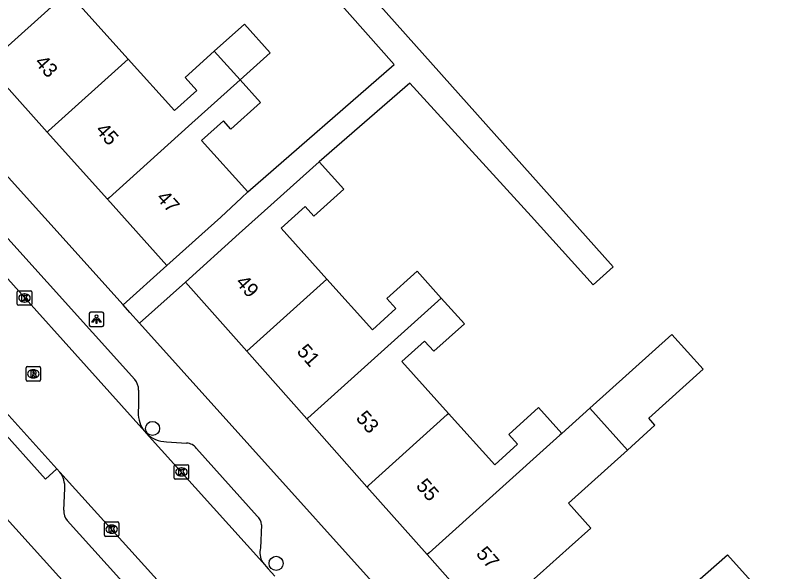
# Model space of a CAD drawing. Extents: x 158352 to 159489, y 383828 to 384597.
# Drawn here: x 159120.2 to 159172.8, y 384150.4 to 384188.9 of the extents above; entities that cross this region are included whole.
import ezdxf

# ---------------------------------------------------------------- set-up
doc = ezdxf.new("R2010")
doc.units = 0
for name, color, linetype in [('IMGEO_Boom', 7, 'Continuous'), ('IMGEO_Kolk', 7, 'Continuous'), ('IMGEO_Lichtpunt', 7, 'Continuous'), ('IMGEO_Pand', 7, 'Continuous'), ('IMGEO_Pand_nummerreeks', 7, 'Continuous'), ('IMGEO_Rijbaan_lokaal_open', 7, 'Continuous'), ('IMGEO_Rioolput', 7, 'Continuous'), ('IMGEO_Voetpad_open', 7, 'Continuous')]:
    doc.layers.add(name, color=color, linetype=linetype)

msp = doc.modelspace()

# ---------------------------------------------------------------- linework, layer by layer
at = {"layer": 'IMGEO_Boom'}
for centre in [(159129.681, 384160.281), (159138.225, 384150.951)]:
    msp.add_circle(centre, 0.489, dxfattribs=at)
at = {"layer": 'IMGEO_Kolk'}
for p, q in [((159120.327, 384168.879), (159120.327, 384169.731)), ((159120.402, 384169.805), (159121.254, 384169.805)), ((159121.328, 384169.731), (159121.328, 384168.879)), ((159120.815, 384169.585), (159120.84, 384169.585)), ((159121.254, 384168.805), (159120.402, 384168.805)), ((159120.838, 384169.025), (159120.813, 384169.025)), ((159131.177, 384156.847), (159131.177, 384157.699)), ((159131.252, 384157.773), (159132.104, 384157.773)), ((159132.178, 384157.699), (159132.178, 384156.847)), ((159131.665, 384157.553), (159131.69, 384157.553)), ((159132.104, 384156.773), (159131.252, 384156.773)), ((159131.688, 384156.993), (159131.663, 384156.993)), ((159126.356, 384152.891), (159126.356, 384153.743)), ((159126.431, 384153.817), (159127.283, 384153.817)), ((159126.844, 384153.597), (159126.869, 384153.597)), ((159127.357, 384153.743), (159127.357, 384152.891)), ((159126.867, 384153.037), (159126.842, 384153.037)), ((159127.283, 384152.817), (159126.431, 384152.817))]:
    msp.add_line(p, q, dxfattribs=at)
for points in [[(159120.327, 384168.879), (159120.327, 384169.731)], [(159120.402, 384169.805), (159121.254, 384169.805)], [(159121.328, 384169.731), (159121.328, 384168.879)], [(159120.648, 384169.505), (159120.771, 384169.505), (159120.771, 384169.354), (159120.901, 384169.505), (159121.065, 384169.505), (159120.919, 384169.354), (159121.072, 384169.105), (159120.92, 384169.105), (159120.835, 384169.269), (159120.771, 384169.202), (159120.771, 384169.105), (159120.648, 384169.105), (159120.648, 384169.505)], [(159121.254, 384168.805), (159120.402, 384168.805)], [(159131.177, 384156.847), (159131.177, 384157.699)], [(159131.252, 384157.773), (159132.104, 384157.773)], [(159132.178, 384157.699), (159132.178, 384156.847)], [(159131.498, 384157.473), (159131.621, 384157.473), (159131.621, 384157.322), (159131.751, 384157.473), (159131.915, 384157.473), (159131.769, 384157.322), (159131.922, 384157.073), (159131.77, 384157.073), (159131.685, 384157.237), (159131.621, 384157.17), (159131.621, 384157.073), (159131.498, 384157.073), (159131.498, 384157.473)], [(159132.104, 384156.773), (159131.252, 384156.773)], [(159126.356, 384152.891), (159126.356, 384153.743)], [(159126.431, 384153.817), (159127.283, 384153.817)], [(159126.677, 384153.517), (159126.8, 384153.517), (159126.8, 384153.366), (159126.93, 384153.517), (159127.094, 384153.517), (159126.948, 384153.366), (159127.101, 384153.117), (159126.949, 384153.117), (159126.864, 384153.281), (159126.8, 384153.214), (159126.8, 384153.117), (159126.677, 384153.117), (159126.677, 384153.517)], [(159127.357, 384153.743), (159127.357, 384152.891)], [(159127.283, 384152.817), (159126.431, 384152.817)]]:
    msp.add_lwpolyline(points, dxfattribs=at)
for centre, start, end in [((159120.404, 384169.729), 91.552, 178.448), ((159120.404, 384169.729), 91.552, 178.448), ((159121.252, 384169.729), 1.552, 88.448), ((159121.252, 384169.729), 1.552, 88.448), ((159120.404, 384168.881), 181.552, 268.448), ((159120.404, 384168.881), 181.552, 268.448), ((159121.252, 384168.881), 271.552, 358.448), ((159121.252, 384168.881), 271.552, 358.448), ((159131.254, 384157.697), 91.552, 178.448), ((159131.254, 384157.697), 91.552, 178.448), ((159132.102, 384157.697), 1.552, 88.448), ((159132.102, 384157.697), 1.552, 88.448), ((159131.254, 384156.849), 181.552, 268.448), ((159131.254, 384156.849), 181.552, 268.448), ((159132.102, 384156.849), 271.552, 358.448), ((159132.102, 384156.849), 271.552, 358.448), ((159126.433, 384153.741), 91.552, 178.448), ((159126.433, 384153.741), 91.552, 178.448), ((159127.281, 384153.741), 1.552, 88.448), ((159127.281, 384153.741), 1.552, 88.448), ((159126.433, 384152.893), 181.552, 268.448), ((159126.433, 384152.893), 181.552, 268.448), ((159127.281, 384152.893), 271.552, 358.448), ((159127.281, 384152.893), 271.552, 358.448)]:
    msp.add_arc(centre, 0.0765, start, end, dxfattribs=at)
for centre, major_axis, ratio, start_param, end_param in [((159120.814, 384169.305), (-0.387, 0.002), 0.722429, 4.712389, 7.853982), ((159120.839, 384169.305), (-0.39, 0.002), 0.717154, 1.570796, 4.712389), ((159131.664, 384157.273), (-0.387, 0.002), 0.722429, 4.712389, 7.853982), ((159131.689, 384157.273), (-0.39, 0.002), 0.717154, 1.570796, 4.712389), ((159126.843, 384153.317), (-0.387, 0.002), 0.722429, 4.712389, 7.853982), ((159126.868, 384153.317), (-0.39, 0.002), 0.717154, 1.570796, 4.712389)]:
    msp.add_ellipse(centre, major_axis=major_axis, ratio=ratio, start_param=start_param, end_param=end_param, dxfattribs=at)
at = {"layer": 'IMGEO_Lichtpunt'}
for p, q in [((159125.306, 384168.237), (159125.306, 384167.43)), ((159125.306, 384168.237), (159125.306, 384167.43)), ((159126.208, 384168.332), (159125.4, 384168.332)), ((159126.208, 384168.332), (159125.4, 384168.332)), ((159126.302, 384167.43), (159126.302, 384168.237)), ((159126.302, 384167.43), (159126.302, 384168.237)), ((159125.4, 384167.336), (159126.208, 384167.336)), ((159125.4, 384167.336), (159126.208, 384167.336))]:
    msp.add_line(p, q, dxfattribs=at)
for points in [[(159125.68, 384167.901), (159125.719, 384167.873), (159125.531, 384167.611), (159125.493, 384167.638), (159125.68, 384167.901)], [(159125.782, 384167.853), (159125.829, 384167.853), (159125.829, 384167.531), (159125.782, 384167.531), (159125.782, 384167.853)], [(159125.892, 384167.873), (159125.93, 384167.9), (159126.117, 384167.638), (159126.078, 384167.61), (159125.892, 384167.873)]]:
    msp.add_lwpolyline(points, dxfattribs=at)
msp.add_circle((159125.805, 384168.035), 0.0994, dxfattribs=at)
for centre, start, end in [((159125.4, 384168.237), 90, 180), ((159125.4, 384168.237), 90, 180), ((159126.208, 384168.237), 0, 90), ((159126.208, 384168.237), 0, 90), ((159125.4, 384167.43), 180, 270), ((159125.4, 384167.43), 180, 270), ((159126.208, 384167.43), 270, 0), ((159126.208, 384167.43), 270, 360)]:
    msp.add_arc(centre, 0.0946, start, end, dxfattribs=at)
at = {"layer": 'IMGEO_Pand'}
for points in [[(159118.218, 384185.42), (159118.32, 384185.512), (159127.443, 384193.723)], [(159127.443, 384193.723), (159128.919, 384192.083), (159126.841, 384190.213), (159126.199, 384190.926), (159124.654, 384189.536), (159127.997, 384185.821)], [(159135.74, 384184.388), (159137.819, 384186.259), (159136.032, 384188.245), (159133.953, 384186.374)], [(159127.997, 384185.821), (159131.2, 384182.262), (159132.742, 384183.649), (159131.929, 384184.553), (159133.953, 384186.374)], [(159133.953, 384186.374), (159135.74, 384184.388)], [(159127.997, 384185.821), (159122.497, 384180.871), (159122.39, 384180.775)], [(159122.39, 384180.775), (159118.218, 384185.42)], [(159135.74, 384184.388), (159132.174, 384181.179), (159126.673, 384176.23), (159126.561, 384176.13)], [(159135.74, 384184.388), (159137.144, 384182.828), (159135.098, 384180.987), (159134.58, 384181.563), (159133.06, 384180.195), (159136.262, 384176.635)], [(159126.561, 384176.13), (159122.39, 384180.775)], [(159141.204, 384178.727), (159137.432, 384175.332), (159135.677, 384173.753), (159131.96, 384170.408)], [(159141.204, 384178.727), (159142.911, 384176.83), (159140.838, 384174.964), (159140.244, 384175.624), (159138.574, 384174.121), (159141.732, 384170.613)], [(159130.677, 384171.547), (159134.394, 384174.893), (159135.825, 384176.229), (159136.262, 384176.635)], [(159130.677, 384171.547), (159126.561, 384176.13)], [(159141.732, 384170.613), (159144.887, 384167.107), (159146.508, 384168.566), (159145.879, 384169.264), (159147.977, 384171.151), (159149.643, 384169.3)], [(159136.194, 384165.628), (159131.96, 384170.408)], [(159136.194, 384165.628), (159141.732, 384170.613)], [(159149.643, 384169.3), (159140.424, 384161.004), (159140.349, 384160.937)], [(159149.643, 384169.3), (159151.241, 384167.525), (159149.121, 384165.617), (159148.484, 384166.324), (159146.915, 384164.912), (159150.146, 384161.322)], [(159162.518, 384158.785), (159164.422, 384160.498), (159163.986, 384160.982), (159167.753, 384164.372), (159165.584, 384166.782), (159159.913, 384161.68)], [(159140.349, 384160.937), (159136.194, 384165.628)], [(159144.505, 384156.246), (159144.616, 384156.346), (159150.062, 384161.247), (159150.146, 384161.322)], [(159150.146, 384161.322), (159153.339, 384157.775), (159154.917, 384159.194), (159154.308, 384159.871), (159156.369, 384161.726), (159157.978, 384159.939)], [(159157.978, 384159.939), (159159.913, 384161.68)], [(159159.913, 384161.68), (159162.518, 384158.785)], [(159144.505, 384156.246), (159140.349, 384160.937)], [(159157.978, 384159.939), (159157.833, 384159.808), (159148.808, 384151.687), (159148.66, 384151.554)], [(159162.518, 384158.785), (159158.436, 384155.112), (159159.988, 384153.376), (159158.494, 384152.039), (159156.486, 384150.261), (159152.742, 384146.946), (159148.66, 384151.554)], [(159148.66, 384151.554), (159144.505, 384156.246)], [(159171.084, 384149.722), (159185.601, 384133.513), (159187.066, 384134.826), (159189.395, 384136.913), (159192.68, 384133.274), (159190.36, 384131.205), (159188.883, 384129.887), (159203.524, 384113.671), (159205.104, 384111.921), (159200.019, 384107.346), (159196.302, 384104.001), (159194.252, 384106.255), (159193.059, 384105.174), (159161.487, 384140.229), (159162.686, 384141.276), (159160.544, 384143.714), (159164.298, 384147.018), (159169.448, 384151.549), (159171.084, 384149.722)]]:
    msp.add_lwpolyline(points, dxfattribs=at)
at = {"layer": 'IMGEO_Rijbaan_lokaal_open'}
for points in [[(159116.013, 384174.683), (159129.144, 384160.063)], [(159123.06, 384157.482), (159116.392, 384164.857)], [(159129.144, 384160.063), (159129.243, 384159.954)], [(159129.243, 384159.954), (159137.275, 384151.031)], [(159123.264, 384157.258), (159123.06, 384157.482)], [(159164.461, 384111.685), (159123.264, 384157.258)], [(159137.275, 384151.031), (159137.681, 384150.579), (159138.144, 384150.063)]]:
    msp.add_lwpolyline(points, dxfattribs=at)
at = {"layer": 'IMGEO_Rioolput'}
for p, q in [((159120.937, 384163.632), (159120.937, 384164.484)), ((159121.012, 384164.558), (159121.864, 384164.558)), ((159121.938, 384164.484), (159121.938, 384163.632)), ((159121.425, 384164.338), (159121.45, 384164.338)), ((159121.864, 384163.558), (159121.012, 384163.558)), ((159121.448, 384163.778), (159121.423, 384163.778))]:
    msp.add_line(p, q, dxfattribs=at)
for points in [[(159120.937, 384163.632), (159120.937, 384164.484)], [(159121.012, 384164.558), (159121.864, 384164.558)], [(159121.938, 384164.484), (159121.938, 384163.632)], [(159121.526, 384164.256), (159121.274, 384164.258), (159121.274, 384163.858)], [(159121.274, 384163.858), (159121.398, 384163.858), (159121.398, 384164.02), (159121.409, 384164.02)], [(159121.452, 384164.177), (159121.398, 384164.177), (159121.398, 384164.096)], [(159121.398, 384164.096), (159121.45, 384164.096)], [(159121.456, 384163.991), (159121.527, 384163.858), (159121.667, 384163.858), (159121.602, 384163.984)], [(159121.864, 384163.558), (159121.012, 384163.558)]]:
    msp.add_lwpolyline(points, dxfattribs=at)
for centre, radius, start, end in [((159121.014, 384164.482), 0.0765, 91.552, 178.448), ((159121.014, 384164.482), 0.0765, 91.552, 178.448), ((159121.862, 384164.482), 0.0765, 1.552, 88.448), ((159121.862, 384164.482), 0.0765, 1.552, 88.448), ((159121.408, 384163.967), 0.0533, 26.0293, 88.6989), ((159121.434, 384164.285), 0.19, 274.7715, 282.9687), ((159121.458, 384164.081), 0.0964, 77.0061, 93.1865), ((159121.472, 384164.138), 0.0378, 276.6634, 79.6772), ((159121.525, 384164.146), 0.109, 350.3612, 89.416), ((159121.523, 384164.146), 0.112, 277.5842, 350.9817), ((159121.507, 384163.931), 0.108, 29.5134, 73.7905), ((159121.014, 384163.634), 0.0765, 181.552, 268.448), ((159121.014, 384163.634), 0.0765, 181.552, 268.448), ((159121.862, 384163.634), 0.0765, 271.552, 358.448), ((159121.862, 384163.634), 0.0765, 271.552, 358.448)]:
    msp.add_arc(centre, radius, start, end, dxfattribs=at)
for centre, major_axis, ratio, start_param, end_param in [((159121.424, 384164.058), (-0.387, 0.002), 0.722429, 4.712389, 7.853982), ((159121.449, 384164.058), (-0.39, 0.002), 0.717154, 1.570796, 4.712389)]:
    msp.add_ellipse(centre, major_axis=major_axis, ratio=ratio, start_param=start_param, end_param=end_param, dxfattribs=at)
at = {"layer": 'IMGEO_Voetpad_open'}
for points in [[(159136.262, 384176.635), (159146.393, 384185.443), (159125.667, 384208.84), (159125.43, 384209.115)], [(159130.323, 384206.449), (159161.539, 384171.452), (159160.139, 384170.203), (159155.852, 384174.967), (159147.464, 384184.153), (159141.204, 384178.727)], [(159127.643, 384168.82), (159105.763, 384193.159), (159102.401, 384196.937)], [(159119.466, 384173.656), (159128.465, 384163.673)], [(159127.643, 384168.82), (159130.677, 384171.547)], [(159131.96, 384170.408), (159128.785, 384167.551)], [(159128.785, 384167.551), (159128.116, 384168.294), (159127.643, 384168.82)], [(159128.785, 384167.551), (159131.654, 384164.363), (159150.455, 384143.468), (159150.8, 384143.093), (159151.017, 384143.292)], [(159128.718, 384162.938), (159128.703, 384161.851), (159128.697, 384161.403)], [(159123.06, 384157.482), (159122.289, 384156.785), (159118.955, 384160.473)], [(159130.652, 384159.366), (159132.038, 384159.268)], [(159132.726, 384158.902), (159136.925, 384154.222)], [(159123.539, 384154.634), (159123.621, 384156.12)], [(159119.386, 384154.284), (159138.943, 384132.588), (159170.001, 384098.199), (159190.797, 384075.301)], [(159149.734, 384126.536), (159149.002, 384125.887), (159143.341, 384132.176), (159139.959, 384135.988), (159123.785, 384153.913)], [(159137.217, 384153.627), (159137.137, 384152.014)]]:
    msp.add_lwpolyline(points, dxfattribs=at)
for centre, radius, start, end in [((159127.425, 384162.904), 1.294, 1.5089, 36.4798), ((159130.632, 384161.304), 1.938, 177.0737, 219.8218), ((159130.631, 384161.299), 1.933, 224.0886, 270.6082), ((159131.994, 384158.355), 0.914, 36.7492, 87.2269), ((159121.864, 384156.194), 1.758, 357.5912, 37.243), ((159124.447, 384154.541), 0.912, 174.1605, 223.518), ((159136.32, 384153.556), 0.899, 4.5168, 47.7628), ((159138.488, 384151.703), 1.387, 167.0211, 208.9616)]:
    msp.add_arc(centre, radius, start, end, dxfattribs=at)

# ---------------------------------------------------------------- texts
at = {"layer": 'IMGEO_Pand_nummerreeks'}
for s, rotation, p in [('43', 311.9269, (159121.48, 384185.559)), ('45', 311.9288, (159125.687, 384180.874)), ('47', 311.9288, (159129.895, 384176.189)), ('49', 311.5336, (159135.376, 384170.352)), ('51', 311.5336, (159139.607, 384165.574)), ('53', 311.5336, (159143.689, 384160.967)), ('55', 311.5336, (159147.845, 384156.274)), ('57', 311.5335, (159152.002, 384151.582))]:
    msp.add_text(s, height=1, rotation=rotation, dxfattribs=at).set_placement(p)

doc.saveas('drawing.dxf')
